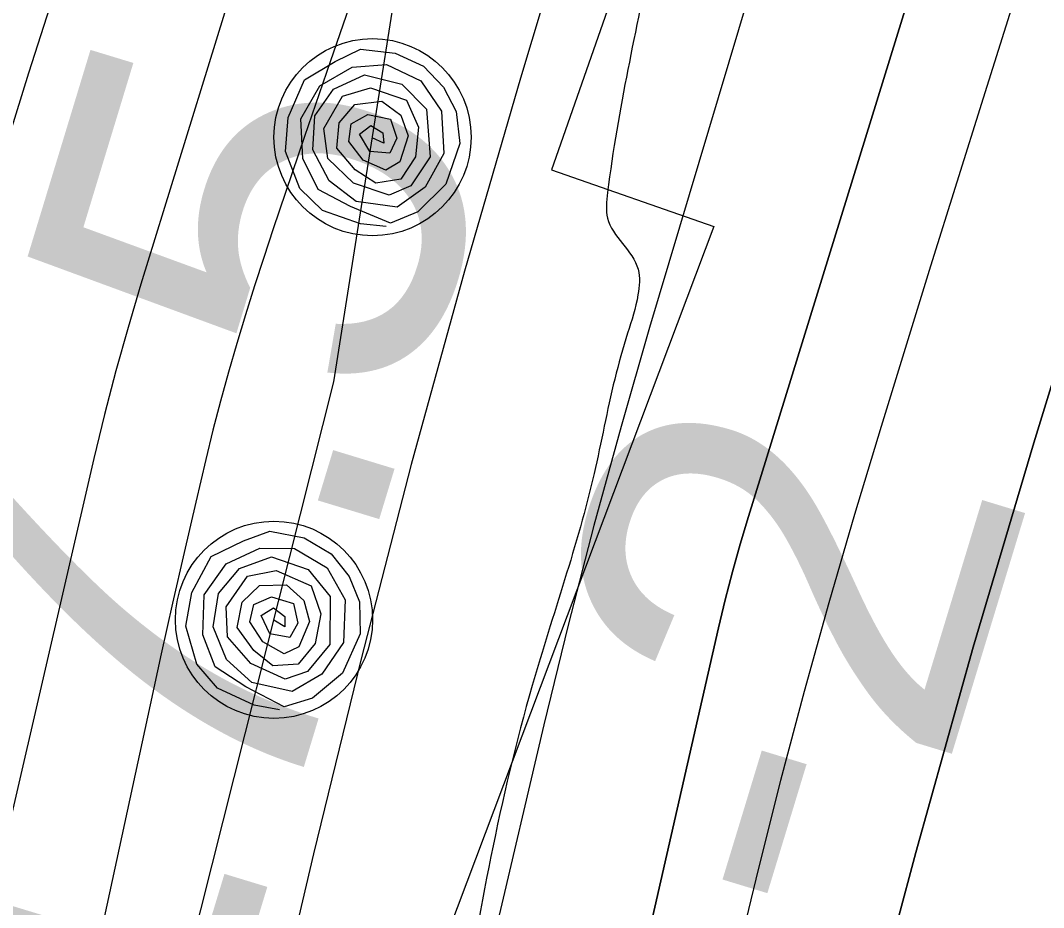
# Model space of a CAD drawing. Extents: x 3297735 to 3335592, y 670436 to 695807.
# Drawn here: x 3308170.4 to 3308336.4, y 677887 to 678030.9 of the extents above; entities that cross this region are included whole.
import ezdxf

# ---------------------------------------------------------------- set-up
doc = ezdxf.new("R2010")
doc.units = 0
for name, color, linetype in [('V-RIVR-EDGE', 7, 'Continuous'), ('V-RIVR-RANG', 7, 'Continuous'), ('V-RRAP-FSHR', 7, 'Continuous'), ('V-RRAP-RVMT', 7, 'Continuous'), ('V-TOPO-DPTH', 7, 'Continuous'), ('V-TOPO-MAJR', 7, 'Continuous'), ('V-TOPO-MINR', 7, 'Continuous'), ('V-TOPO-WATR', 7, 'Continuous')]:
    doc.layers.add(name, color=color, linetype=linetype)

msp = doc.modelspace()

# ---------------------------------------------------------------- linework, layer by layer
at = {"layer": 'V-RIVR-EDGE'}
msp.add_spline([(3314160.51, 686741.06), (3314140.98, 686721.63), (3314132.25, 686711.29), (3314116.45, 686693.09), (3314089.84, 686658.34), (3314074.46, 686641.8), (3314052.42, 686611.59), (3314019.58, 686572.71), (3313992.56, 686539.21), (3313969.27, 686509.42), (3313938.08, 686466.39), (3313919.78, 686442.4), (3313903.96, 686413.42), (3313897.31, 686404.32), (3313889.83, 686396.05), (3313870.3, 686379.52), (3313854.52, 686365.88), (3313842.06, 686353.89), (3313832.08, 686342.72), (3313812.54, 686317.49), (3313790.5, 686288.11), (3313754.73, 686236.81), (3313725.19, 686194.6), (3313699.42, 686165.24), (3313676.14, 686137.52), (3313654.94, 686111.88), (3313636.23, 686086.64), (3313599.2, 686031.61), (3313574.24, 685995.19), (3313559.69, 685976.58), (3313545.13, 685957.55), (3313504.36, 685893.82), (3313479.41, 685861.55), (3313461.95, 685841.7), (3313444.49, 685821.43), (3313427.44, 685799.51), (3313388.35, 685745.3), (3313358, 685706.83), (3313324.73, 685663.39), (3313301.46, 685638.58), (3313286.51, 685627.84), (3313271.56, 685615.45), (3313246.19, 685581.11), (3313203.37, 685530.23), (3313170.95, 685491.35), (3313151.4, 685466.11), (3313117.3, 685419.36), (3313091.11, 685387.51), (3313062.83, 685351.11), (3313045.79, 685332.5), (3313025.85, 685311.82), (3313012.14, 685299.84), (3313001.75, 685288.67), (3312996.34, 685280.81), (3312993.42, 685270.87), (3312990.07, 685260.51), (3312977.61, 685249.77), (3312955.18, 685230.76), (3312951.86, 685227.45), (3312948.11, 685220.83), (3312941.03, 685204.68), (3312929.79, 685183.98), (3312909.41, 685159.17), (3312898.6, 685145.1), (3312884.89, 685129.8), (3312862.85, 685100.84), (3312841.64, 685074.78), (3312824.58, 685047.05), (3312801.28, 685011.88), (3312763.03, 684964.31), (3312742.66, 684938.66), (3312725.19, 684914.25), (3312702.31, 684881.14), (3312671.13, 684841.02), (3312647.43, 684812.89), (3312630.79, 684788.06), (3312609.59, 684762.42), (3312597.52, 684743.38), (3312579.22, 684716.07), (3312569.65, 684701.59), (3312553.42, 684676.34), (3312533.04, 684647.38), (3312512.25, 684618.83), (3312487.3, 684587.39), (3312468.58, 684560.91), (3312449.89, 684543.96), (3312436.59, 684530.73), (3312422.05, 684515.02), (3312410.81, 684495.15), (3312398.73, 684473.21), (3312381.25, 684444.66), (3312359.18, 684403.68), (3312343.79, 684378.85), (3312320.91, 684346.99), (3312299.7, 684317.2), (3312273.52, 684288.66), (3312261.45, 684271.28), (3312230.27, 684231.57), (3312193.26, 684181.51), (3312169.98, 684155.04), (3312159.18, 684145.95), (3312145.06, 684136.04), (3312133.43, 684126.53), (3312118.87, 684105.01), (3312103.49, 684086.82), (3312091.44, 684071.92), (3312082.28, 684056.61), (3312072.27, 684031.35), (3312068.09, 684018.1), (3312054.34, 683989.95), (3312027.73, 683953.54), (3311993.63, 683910.1), (3311975.33, 683885.69), (3311949.13, 683848.45), (3311874.7, 683754.55), (3311851.43, 683727.67), (3311828.56, 683699.54), (3311801.13, 683667.28), (3311758.72, 683614.74), (3311737.52, 683589.51), (3311723.81, 683578.77), (3311704.7, 683558.09), (3311685.16, 683537.83), (3311664.8, 683514.25), (3311621.15, 683465.45), (3311580.84, 683421.2), (3311552.99, 683388.94), (3311518.9, 683349.24), (3311500.2, 683328.56), (3311495.23, 683328.16), (3311490.24, 683324.44), (3311487.34, 683321.54), (3311481.94, 683317), (3311476.12, 683310.38), (3311468.62, 683294.65), (3311461.13, 683285.13), (3311449.49, 683269.41), (3311432.44, 683246.66), (3311422.87, 683230.93), (3311412.05, 683213.13), (3311398.3, 683184.15), (3311395.39, 683182.09), (3311384.18, 683174.24), (3311359.24, 683146.53), (3311336.36, 683114.26), (3311313.07, 683080.33), (3311254.03, 683004.63), (3311206.22, 682947.54), (3311135.56, 682868.97), (3311119.76, 682847.45), (3311080.69, 682804.86), (3311043.28, 682762.67), (3310942.68, 682642.72), (3310889.06, 682579.85), (3310817.15, 682497.13), (3310792.62, 682468.6), (3310781.41, 682460.75), (3310778.5, 682457.02), (3310775.59, 682454.13), (3310769.34, 682440.05), (3310750.63, 682417.72), (3310737.73, 682393.29), (3310734.4, 682389.57), (3310727.76, 682387.1), (3310722.76, 682377.58), (3310714.01, 682358.54), (3310700.71, 682340.75), (3310683.25, 682322.55), (3310655.4, 682290.29), (3310627.95, 682251.81), (3310601.33, 682214.99), (3310578.43, 682173.6), (3310560.95, 682141.73), (3310543.48, 682119.39), (3310532.26, 682105.32), (3310502.3, 682059.39), (3310469.03, 682015.54), (3310417.88, 681946.86), (3310377.97, 681895.97), (3310348.02, 681854.19), (3310315.16, 681809.09), (3310286.89, 681772.27), (3310260.27, 681736.27), (3310249.04, 681720.14), (3310245.31, 681720.15), (3310242.4, 681716.01), (3310230.75, 681699.46), (3310220.78, 681687.46), (3310211.63, 681677.54), (3310200.83, 681665.54), (3310192.5, 681651.06), (3310180.44, 681634.51), (3310170.47, 681625), (3310166.31, 681620.87), (3310160.07, 681610.1), (3310148.84, 681593.14), (3310130.13, 681569.14), (3310114.32, 681547.63), (3310100.61, 681531.91), (3310081.07, 681508.34), (3310064.43, 681486.41), (3310057.76, 681471.51), (3310049.87, 681464.06), (3310036.99, 681451.25), (3310033.66, 681447.53), (3310030.33, 681441.32), (3310014.94, 681417.31), (3310004.97, 681407.39), (3309989.99, 681386.7), (3309976.26, 681365.18), (3309961.29, 681343.25), (3309949.65, 681329.6), (3309942.56, 681313.04), (3309936.32, 681304.35), (3309926.34, 681290.29), (3309913.45, 681273.32), (3309906.38, 681263.81), (3309900.13, 681250.15), (3309894.29, 681236.07), (3309890.13, 681229.86), (3309883.06, 681221.59), (3309868.92, 681200.07), (3309853.52, 681175.24), (3309848.11, 681166.55), (3309843.94, 681156.61), (3309838.54, 681149.99), (3309822.76, 681138.01), (3309814.86, 681129.74), (3309801.13, 681107.39), (3309787.39, 681083.39), (3309779.07, 681070.15), (3309772.42, 681061.87), (3309763.26, 681048.22), (3309750.35, 681022.55), (3309744.53, 681015.52), (3309740.39, 681015.53), (3309734.98, 681007.25), (3309723.74, 680988.21), (3309714.59, 680974.14), (3309699.62, 680957.6), (3309686.72, 680934.84), (3309664.67, 680901.32), (3309648.04, 680881.88), (3309636.81, 680866.16), (3309630.97, 680852.49), (3309625.14, 680840.9), (3309619.33, 680838.43), (3309605.62, 680825.2), (3309596.05, 680810.72), (3309579.82, 680783.4), (3309553.62, 680745.75), (3309536.16, 680728.38), (3309523.69, 680713.49), (3309519.1, 680701.07), (3309513.68, 680685.75), (3309507.44, 680676.64), (3309502.87, 680672.09), (3309495.39, 680664.65), (3309478.72, 680628.63), (3309473.3, 680617.46), (3309470.36, 680600.05), (3309457.87, 680576.46), (3309442.86, 680542.51), (3309440.77, 680533.81), (3309435.33, 680515.17), (3309424.92, 680494.06), (3309410.75, 680463.84), (3309392, 680423.26), (3309374.9, 680381.44), (3309367.39, 680361.57), (3309364.87, 680347.07), (3309364.01, 680335.46), (3309358.61, 680329.67), (3309352.38, 680325.96), (3309350.3, 680321.4), (3309344.87, 680306.08), (3309337.78, 680288.69), (3309325.72, 680269.65), (3309319.91, 680266.77), (3309317, 680266.77), (3309311.21, 680269.28), (3309303.32, 680264.74), (3309292.1, 680252.74), (3309275.89, 680232.89), (3309255.88, 680189), (3309222.98, 680126.08), (3309203.41, 680087.58), (3309172.18, 680030.46), (3309135.13, 679966.72), (3309118.06, 679936.92), (3309087.28, 679889.33), (3309054.82, 679838.02), (3309036.91, 679805.32), (3309010.68, 679756.89), (3308998.61, 679737.02), (3308968.23, 679686.53), (3308946.14, 679636.43), (3308920.32, 679586.34), (3308907.38, 679550.73), (3308898.63, 679531.27), (3308896.12, 679522.99), (3308893.19, 679510.97), (3308894.02, 679509.73), (3308897.32, 679505.99), (3308896.49, 679502.68), (3308891.08, 679497.72), (3308884.44, 679494), (3308883.2, 679492.35), (3308883.18, 679486.13), (3308882.34, 679480.74), (3308876.51, 679472.05), (3308872.37, 679470.41), (3308869.87, 679467.51), (3308860.28, 679442.25), (3308854.43, 679426.52), (3308853.59, 679420.3), (3308853.58, 679415.33), (3308846.08, 679400.42), (3308831.92, 679374.76), (3308819.42, 679348.26), (3308807.75, 679320.11), (3308802.75, 679310.59), (3308799.02, 679309.77), (3308793.62, 679304.39), (3308789.46, 679297.36), (3308786.52, 679284.52), (3308778.2, 679269.61), (3308763.23, 679250.59), (3308742.87, 679231.57), (3308729.98, 679215.85), (3308724.99, 679207.99), (3308720.84, 679208), (3308715.45, 679203.87), (3308703.38, 679184), (3308692.57, 679170.76), (3308685.51, 679167.88), (3308678.05, 679168.31), (3308666.4, 679150.52), (3308654.74, 679127.34), (3308641.39, 679093.38), (3308623.86, 679040.79), (3308606.34, 678998.14), (3308595.5, 678972.88), (3308581.79, 678957.58), (3308570.16, 678948.07), (3308567.66, 678943.11), (3308565.53, 678920.73), (3308559.64, 678885.51), (3308550.46, 678859.01), (3308533.82, 678833.77), (3308525.07, 678818.04), (3308521.74, 678811), (3308518.82, 678802.3), (3308516.28, 678782), (3308509.99, 678753), (3308493.29, 678702.89), (3308482.01, 678666.03), (3308469.91, 678634.56), (3308444.91, 678581.15), (3308420.76, 678537.28), (3308404.11, 678509.55), (3308383.3, 678473.54), (3308358.3, 678420.13), (3308336.23, 678378.74), (3308323.34, 678363.02), (3308310.04, 678350.62), (3308301.73, 678340.28), (3308297.14, 678329.51), (3308290.87, 678306.73), (3308289.6, 678295.54), (3308289.58, 678287.67), (3308289.97, 678278.96), (3308294.92, 678268.59), (3308296.11, 678246.62), (3308293.07, 678190.67), (3308291.34, 678161.66), (3308283.34, 678112.36), (3308272.81, 678042.33), (3308265.66, 678002.98), (3308265.65, 677998.83), (3308270.61, 677990.53), (3308270.6, 677986.38), (3308268.92, 677980.17), (3308266.83, 677972.71), (3308263.48, 677957.39), (3308253.44, 677923.01), (3308241.7, 677867.08), (3308234.99, 677833.53), (3308227.47, 677812.82), (3308220.38, 677792.94), (3308218.29, 677784.66), (3308207.87, 677761.06), (3308205.77, 677751.12), (3308207.83, 677747.8), (3308208.23, 677740.75), (3308204.46, 677723.35), (3308201.95, 677714.24), (3308201.51, 677704.71), (3308198.96, 677679.84), (3308198.93, 677666.99), (3308193.49, 677645.04), (3308188.05, 677624.74), (3308185.53, 677612.31), (3308184.68, 677603.61), (3308184.26, 677599.88), (3308187.98, 677595.73), (3308191.71, 677596.13), (3308193.77, 677591.57), (3308196.2, 677567.11), (3308194.92, 677552.61), (3308187.81, 677528.17), (3308181.55, 677512.02), (3308180.28, 677501.66), (3308179.42, 677488.4), (3308181.05, 677475.55), (3308180.61, 677465.19), (3308176.41, 677442.4), (3308174.73, 677434.53), (3308168.02, 677404.29), (3308162.99, 677379.84), (3308157.54, 677354.16), (3308146.66, 677313.57), (3308141.61, 677282.49), (3308134.07, 677249.35), (3308126.12, 677222.43), (3308119.9, 677218.72), (3308117.81, 677214.16), (3308119.87, 677208.36), (3308125.66, 677202.12), (3308126.07, 677199.64), (3308121.92, 677197.16), (3308118.18, 677193.44), (3308113.6, 677185.99), (3308106.94, 677176.06), (3308106.1, 677170.26), (3308109.4, 677162.79), (3308109.38, 677156.57), (3308104.79, 677144.56), (3308098.96, 677133.8), (3308095.64, 677129.25), (3308095.21, 677124.28), (3308094.77, 677113.09), (3308092.26, 677105.22), (3308086.46, 677105.65), (3308084.78, 677096.95), (3308079.76, 677076.65), (3308071.81, 677048.9), (3308068.46, 677035.64), (3308067.2, 677028.18), (3308067.18, 677019.48), (3308065.92, 677011.19), (3308063, 677005.4), (3308060.5, 677000.85), (3308060.07, 676995.46), (3308059.24, 676991.32), (3308057.15, 676987.18), (3308055.89, 676977.65), (3308054.22, 676974.75), (3308048.41, 676973.52), (3308045.92, 676969.8), (3308045.49, 676964.41), (3308043.8, 676951.56), (3308040.46, 676942.04), (3308035.89, 676935.42), (3308032.13, 676923.82), (3308031.29, 676918.85), (3308034.57, 676907.24), (3308030.81, 676893.98), (3308024.55, 676875.35), (3308014.55, 676856.72), (3308011.21, 676845.12), (3308006.18, 676822.75), (3308002.42, 676811.57), (3307997.83, 676800.39), (3307993.66, 676788.38), (3307992.4, 676780.51), (3307997.75, 676766.4), (3307996.49, 676759.36), (3307990.67, 676752.74), (3307982.77, 676741.16), (3307974.43, 676723.77), (3307966.93, 676706.38), (3307960.25, 676685.26), (3307956.05, 676664.96), (3307953.11, 676647.97), (3307940.18, 676615.67), (3307932.22, 676583.78), (3307923.43, 676546.91), (3307916.71, 676512.52), (3307911.27, 676492.23), (3307906.66, 676471.1), (3307903.75, 676466.96), (3307903.32, 676460.33), (3307903.71, 676452.46), (3307900.39, 676447.08), (3307899.96, 676441.27), (3307899.93, 676432.16), (3307899.05, 676410.19), (3307898.58, 676387.39), (3307897.75, 676385.74), (3307895.26, 676385.33), (3307895.24, 676378.7), (3307898.12, 676369.16), (3307899.33, 676353.82), (3307899.71, 676340.97), (3307898.85, 676327.71), (3307898.39, 676310.3), (3307899.57, 676283.36), (3307897.45, 676265.12), (3307891.16, 676236.54), (3307890.27, 676210.02), (3307888.92, 676167.74), (3307888.9, 676161.11), (3307887.24, 676159.04), (3307884.34, 676158.22), (3307883.09, 676156.57), (3307885.97, 676147.44), (3307887.17, 676131.69), (3307884.63, 676110.55), (3307885.02, 676100.61), (3307884.56, 676081.95), (3307882, 676052.95), (3307877.81, 676035.55), (3307873.64, 676022.3), (3307869.49, 676021.48), (3307867.8, 676007.8), (3307864.42, 675982.53), (3307860.26, 675974.66), (3307851.51, 675957.69), (3307845.68, 675945.69), (3307842.32, 675927.46), (3307841.87, 675913.37), (3307845.58, 675905.07), (3307849.69, 675894.28), (3307855.04, 675876.44), (3307855.84, 675866.91), (3307854.59, 675861.52), (3307850.42, 675854.07), (3307849.59, 675851.17), (3307852.9, 675849.09), (3307854.54, 675842.46), (3307852.87, 675837.07), (3307849.95, 675829.62), (3307850.75, 675819.26), (3307850.85, 675818.05)], degree=3, dxfattribs=at)
at = {"layer": 'V-RRAP-FSHR'}
for points in [[(3308153.15, 677554.93), (3308169.33, 677656.93), (3308181.5, 677779.46), (3308196.07, 677872.45), (3308221.26, 677972.28), (3308237.97, 678078.22), (3308241.12, 678166.5)], [(3308229.71, 677997.48), (3308225.58, 677997.9), (3308219.4, 678000.05), (3308215.7, 678003.66), (3308213.39, 678009.65), (3308213.84, 678015.15), (3308216.46, 678021.25), (3308221.44, 678024.26), (3308225.54, 678026.22), (3308231.19, 678025.62), (3308235.77, 678023.48), (3308239.02, 678020.06), (3308241.07, 678016.13), (3308241.67, 678010.94), (3308239.39, 678004.36), (3308234.89, 677999.86), (3308230.45, 677998.02), (3308223.94, 678000.7), (3308218.7, 678003.48), (3308216.23, 678008.49), (3308215.88, 678014.94), (3308218.98, 678020.32), (3308224.2, 678023.35), (3308229.77, 678023.77), (3308235.34, 678021.12), (3308238.71, 678016.2), (3308239.11, 678009.33), (3308236.06, 678003.88), (3308231.52, 678000.63), (3308224.84, 678001.51), (3308220.46, 678004.86), (3308217.81, 678009.9), (3308218.15, 678015.42), (3308221.2, 678019.73), (3308226.19, 678022.09), (3308232.29, 678020.59), (3308236.27, 678016.53), (3308236.89, 678008.79), (3308233.72, 678004.08), (3308230.22, 678002.55), (3308224.43, 678004.53), (3308220.26, 678008.51), (3308219.6, 678013.35), (3308222.62, 678018.62), (3308227.16, 678019.98), (3308233.01, 678017.99), (3308234.98, 678013.59), (3308234.51, 678008.75), (3308232.11, 678005.16), (3308228.04, 678004.5), (3308224.71, 678006.68), (3308221.71, 678010.18), (3308222.12, 678014.32), (3308224.67, 678017.29), (3308229.01, 678017.79), (3308232.09, 678015.53), (3308233.28, 678012.2), (3308231.96, 678007.96), (3308229.68, 678006.61), (3308226.02, 678008.25), (3308223.66, 678011.29), (3308224.05, 678014.13), (3308226.78, 678015.66), (3308230.45, 678014.9), (3308231.44, 678011.78), (3308230.34, 678009.35), (3308227.07, 678009.63), (3308225.38, 678012.44), (3308227.26, 678013.86), (3308229.21, 678012.67), (3308229.36, 678010.98), (3308227.48, 678011.87)], [(3308212.39, 677919.04), (3308208.31, 677919.83), (3308202.35, 677922.54), (3308199, 677926.46), (3308197.23, 677932.64), (3308198.18, 677938.08), (3308201.35, 677943.92), (3308206.58, 677946.46), (3308210.84, 677948.04), (3308216.41, 677946.93), (3308220.78, 677944.38), (3308223.71, 677940.69), (3308225.39, 677936.58), (3308225.52, 677931.36), (3308222.65, 677925.02), (3308217.76, 677920.95), (3308213.17, 677919.51), (3308206.94, 677922.77), (3308201.96, 677926.02), (3308199.96, 677931.23), (3308200.2, 677937.69), (3308203.77, 677942.76), (3308209.24, 677945.3), (3308214.83, 677945.22), (3308220.13, 677942.07), (3308223.05, 677936.87), (3308222.82, 677929.99), (3308219.29, 677924.84), (3308214.47, 677922.02), (3308207.9, 677923.49), (3308203.84, 677927.23), (3308201.66, 677932.49), (3308202.5, 677937.95), (3308205.93, 677941.98), (3308211.11, 677943.87), (3308217.05, 677941.82), (3308220.65, 677937.42), (3308220.56, 677929.65), (3308216.97, 677925.25), (3308213.35, 677924.05), (3308207.77, 677926.54), (3308203.97, 677930.88), (3308203.76, 677935.76), (3308207.25, 677940.74), (3308211.89, 677941.68), (3308217.53, 677939.17), (3308219.1, 677934.61), (3308218.19, 677929.83), (3308215.47, 677926.47), (3308211.36, 677926.18), (3308208.24, 677928.66), (3308205.56, 677932.41), (3308206.35, 677936.5), (3308209.16, 677939.23), (3308213.53, 677939.33), (3308216.39, 677936.8), (3308217.28, 677933.38), (3308215.58, 677929.28), (3308213.18, 677928.14), (3308209.69, 677930.1), (3308207.61, 677933.34), (3308208.26, 677936.14), (3308211.11, 677937.41), (3308214.7, 677936.32), (3308215.4, 677933.13), (3308214.09, 677930.8), (3308210.86, 677931.38), (3308209.43, 677934.33), (3308211.43, 677935.58), (3308213.26, 677934.21), (3308213.26, 677932.52), (3308211.47, 677933.58)]]:
    msp.add_lwpolyline(points, dxfattribs=at)
for centre in [(3308227.52, 678011.96), (3308211.52, 677933.66)]:
    msp.add_circle(centre, 16, dxfattribs=at)
at = {"layer": 'V-RRAP-RVMT'}
for p, q in [((3308294.85, 678116.14), (3308256.56, 678006.64)), ((3308256.56, 678006.64), (3308282.89, 677997.49)), ((3308282.89, 677997.49), (3308237.67, 677877.45))]:
    msp.add_line(p, q, dxfattribs=at)
at = {"layer": 'V-TOPO-DPTH'}
for points in [[(3308131.23, 677263.9), (3308283.68, 677932.38), (3308284.77, 677936.92), (3308285.93, 677941.45), (3308287.19, 677945.94), (3308288.52, 677950.42), (3308387.39, 678270.3), (3308426.35, 678391.78), (3308467.01, 678512.67), (3308510.23, 678632.67), (3308555.15, 678752.07), (3308632.77, 678951.94), (3308640.38, 678970.86), (3308648.31, 678989.65), (3308656.69, 679008.24), (3308665.38, 679026.69), (3308823.52, 679352), (3308870.12, 679446.24)], [(3308131.23, 677263.9), (3308283.68, 677932.38), (3308284.77, 677936.92), (3308285.93, 677941.45), (3308287.19, 677945.94), (3308288.52, 677950.42), (3308387.39, 678270.3), (3308426.35, 678391.78), (3308467.01, 678512.67), (3308510.23, 678632.67), (3308555.15, 678752.07), (3308632.77, 678951.94), (3308640.38, 678970.86), (3308648.31, 678989.65), (3308656.69, 679008.24), (3308665.38, 679026.69), (3308823.52, 679352), (3308870.12, 679446.24)], [(3308229.8, 677540.06), (3308244, 677605.32), (3308258.78, 677670.44), (3308274.45, 677735.36), (3308290.7, 677800.14), (3308306.79, 677862.5), (3308315.72, 677895.92), (3308325, 677929.23), (3308334.84, 677962.39), (3308345.04, 677995.44), (3308443.77, 678306.16)], [(3308443.77, 678306.16), (3308345.04, 677995.44), (3308334.84, 677962.39), (3308325, 677929.23), (3308315.72, 677895.92), (3308306.79, 677862.5), (3308290.7, 677800.14), (3308274.45, 677735.36), (3308258.78, 677670.44), (3308244, 677605.32), (3308229.8, 677540.06)], [(3308313.64, 678220.21), (3308296.65, 678168.26), (3308280.25, 678116.11), (3308264.24, 678063.85), (3308251.54, 678021.52), (3308242.47, 677990.24), (3308233.79, 677958.86), (3308225.68, 677927.33), (3308217.96, 677895.69), (3308189.76, 677775.28), (3308168.49, 677683.3), (3308147.57, 677591.24)]]:
    msp.add_lwpolyline(points, dxfattribs=at)
at = {"layer": 'V-TOPO-MAJR'}
msp.add_lwpolyline([(3308973.51, 679973.46), (3308630.05, 679300.81), (3308608.93, 679259.23), (3308587.95, 679217.59), (3308567.14, 679175.85), (3308546.46, 679134.06), (3308513.66, 679067.38), (3308509.56, 679058.84), (3308505.57, 679050.25), (3308501.74, 679041.58), (3308498.02, 679032.87), (3308494.5, 679024.08), (3308491.12, 679015.23), (3308487.97, 679006.3), (3308484.96, 678997.32), (3308171.68, 678022.35), (3308165.35, 678001.97), (3308159.29, 677981.51), (3308153.63, 677960.94), (3308148.24, 677940.29), (3308093.58, 677722.4), (3308062.03, 677592.53), (3308031.78, 677462.37)], dxfattribs=at)
at = {"layer": 'V-TOPO-MINR'}
for points in [[(3308962.98, 679674.23), (3308658.44, 679045.04), (3308646.76, 679020.15), (3308635.48, 678995.1), (3308624.79, 678969.78), (3308614.5, 678944.28), (3308455.78, 678537.03), (3308419.51, 678440.46), (3308384.84, 678343.34), (3308352.57, 678245.39), (3308321.9, 678146.9), (3308272.49, 677981.06), (3308267.87, 677965.04), (3308263.44, 677948.96), (3308259.29, 677932.8), (3308255.33, 677916.6), (3308181.08, 677600.66), (3308141.13, 677426.24)], [(3308822.69, 679598.18), (3308572.05, 679068.29), (3308563.16, 679048.94), (3308554.55, 679029.46), (3308546.38, 679009.79), (3308538.5, 678990), (3308435.63, 678723.05), (3308389.57, 678599.75), (3308345.2, 678475.86), (3308303.39, 678351.09), (3308263.27, 678225.72), (3308189.93, 677988.12), (3308187.84, 677981.1), (3308185.86, 677974.04), (3308184.03, 677966.95), (3308182.3, 677959.82), (3308061.27, 677436.28)], [(3308568.9, 679002.51), (3308233.28, 678060.47), (3308229.02, 678048.4), (3308224.79, 678036.32), (3308220.62, 678024.21), (3308216.49, 678012.1), (3308211.41, 677997.08), (3308209.87, 677992.46), (3308208.36, 677987.82), (3308206.9, 677983.16), (3308205.48, 677978.5), (3308204.12, 677973.82), (3308202.82, 677969.12), (3308201.6, 677964.4), (3308200.45, 677959.66), (3308198.83, 677952.75), (3308196.93, 677944.55), (3308195.06, 677936.33), (3308193.23, 677928.11), (3308191.42, 677919.88), (3308183.94, 677885.35), (3308178.42, 677859.86), (3308172.9, 677834.36), (3308167.37, 677808.86)], [(3308490.36, 678520.59), (3308352.73, 678099.8), (3308343.92, 678072.66), (3308335.2, 678045.49), (3308326.61, 678018.28), (3308318.1, 677991.04), (3308310.05, 677965.04), (3308305.74, 677950.75), (3308301.56, 677936.42), (3308297.59, 677922.03), (3308293.75, 677907.6), (3308290.11, 677893.12), (3308286.6, 677878.61), (3308283.28, 677864.06), (3308280.08, 677849.47), (3308261.04, 677759.92), (3308248.37, 677700.55), (3308235.63, 677641.19), (3308222.8, 677581.85)], [(3308443.77, 678306.16), (3308345.04, 677995.44), (3308334.84, 677962.39), (3308325, 677929.23), (3308315.72, 677895.92), (3308306.79, 677862.5), (3308290.7, 677800.14), (3308274.45, 677735.36), (3308258.78, 677670.44), (3308244, 677605.32), (3308229.8, 677540.06)], [(3308313.64, 678220.21), (3308296.65, 678168.26), (3308280.25, 678116.11), (3308264.24, 678063.85), (3308251.54, 678021.52), (3308242.47, 677990.24), (3308233.79, 677958.86), (3308225.68, 677927.33), (3308217.96, 677895.69), (3308189.76, 677775.28), (3308168.49, 677683.3), (3308147.57, 677591.24)]]:
    msp.add_lwpolyline(points, dxfattribs=at)
at = {"layer": 'V-TOPO-WATR'}
msp.add_lwpolyline([(3308870.12, 679446.24), (3308823.52, 679352), (3308665.38, 679026.69), (3308656.69, 679008.24), (3308648.31, 678989.65), (3308640.38, 678970.86), (3308632.77, 678951.94), (3308555.15, 678752.07), (3308510.23, 678632.67), (3308467.01, 678512.67), (3308426.35, 678391.78), (3308387.39, 678270.3), (3308288.52, 677950.42), (3308287.19, 677945.94), (3308285.93, 677941.45), (3308284.77, 677936.92), (3308283.68, 677932.38), (3308131.23, 677263.9)], dxfattribs=at)

# ---------------------------------------------------------------- texts
at = {"layer": 'V-RIVR-RANG'}
for s, p in [('17.5', (3308197.21, 677846.83)), ('-2', (3308311.55, 677879.07))]:
    msp.add_text(s, height=67, rotation=73.075, dxfattribs=at).set_placement(p)

doc.saveas('drawing.dxf')
